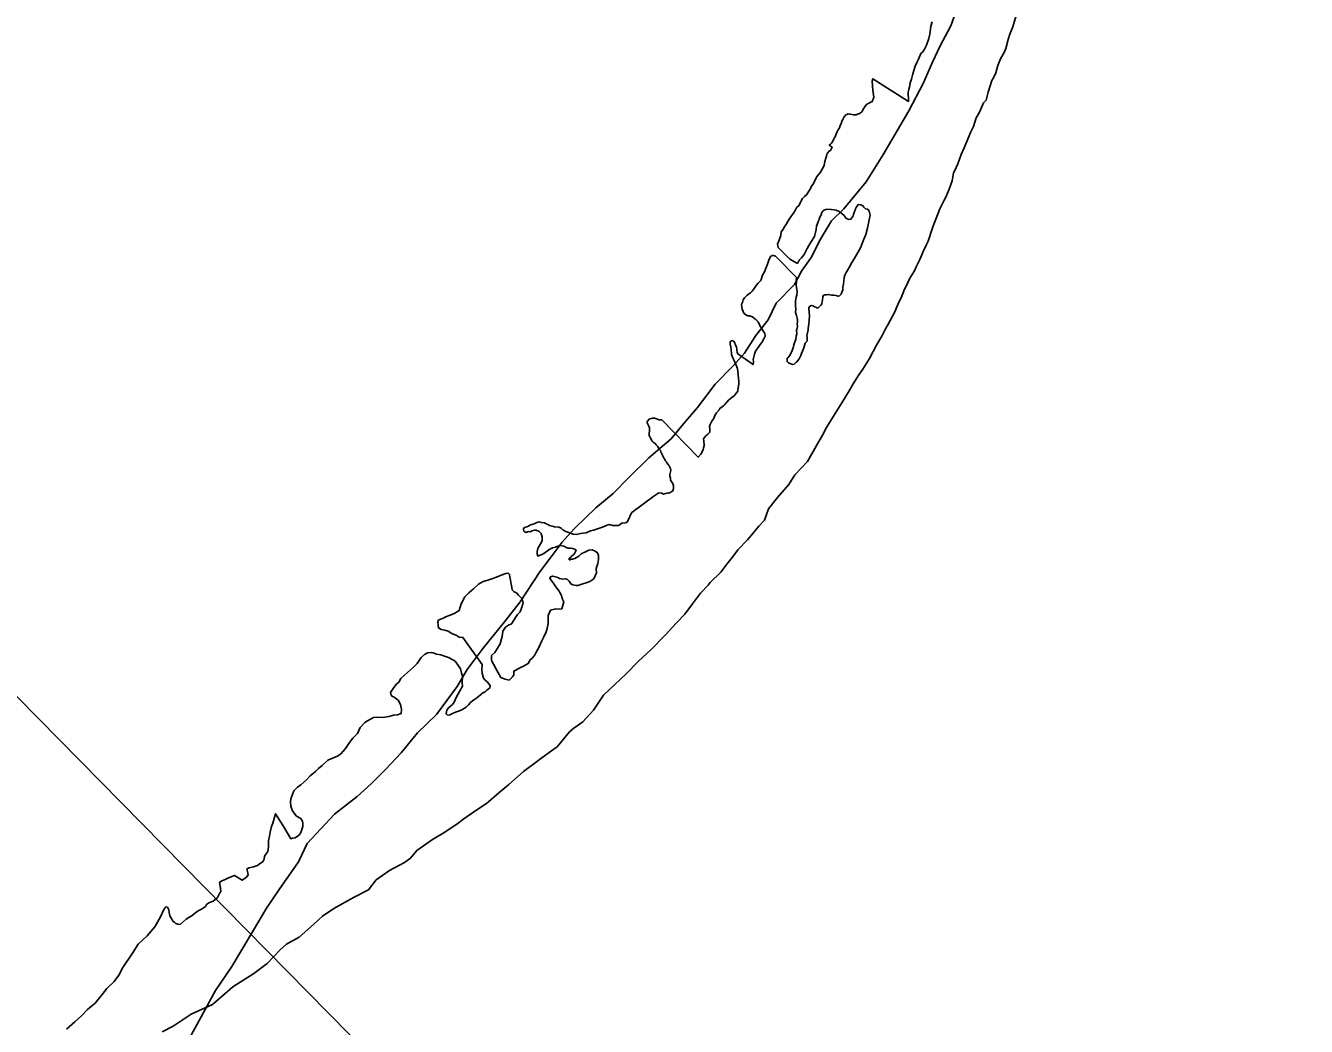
# Model space of a CAD drawing. Extents: x 31699 to 244310, y -8841 to 11474.
# Drawn here: x 102106 to 102656, y 1093 to 1522 of the extents above; entities that cross this region are included whole.
import ezdxf

# ---------------------------------------------------------------- set-up
doc = ezdxf.new("R2010")
doc.units = 0
for name, color, linetype in [('Level 48', 7, 'Continuous'), ('R_Draft', 7, 'Continuous'), ('R_Logo', 7, 'Continuous')]:
    doc.layers.add(name, color=color, linetype=linetype)

msp = doc.modelspace()

# ---------------------------------------------------------------- linework, layer by layer
at = {"layer": 'Level 48'}
msp.add_line((100000.09, 3366.76), (102655.5, 673.93), dxfattribs=at)
at = {"layer": 'R_Draft'}
for points in [[(102531.77, 1529.29), (102529.64, 1521.89), (102528.39, 1518.85), (102527.66, 1516.56), (102526.63, 1512.67), (102526, 1511.18), (102524.93, 1509.22), (102524.29, 1508.2), (102523.16, 1505.43), (102522.25, 1502.2), (102521.31, 1500.11), (102520.61, 1498.89), (102519.01, 1493.91), (102518.11, 1490.48), (102517.07, 1489.32), (102515.38, 1485.4), (102513.85, 1482.96), (102512.68, 1479.26), (102511.49, 1476.69), (102509.93, 1472.77), (102508.74, 1470.07), (102507.49, 1467.17), (102506.06, 1463.19), (102504.68, 1460.29), (102504.17, 1459.34), (102503.53, 1455.92), (102502.36, 1452.42), (102500.85, 1448.97), (102500.22, 1447.62), (102498.26, 1443.96), (102497.58, 1442.08), (102495.27, 1436.27), (102493.24, 1430.01), (102492.61, 1428.66), (102491.16, 1425.62), (102490.61, 1424.14), (102489.66, 1422.24), (102488.14, 1419.13), (102487.39, 1417.31), (102486.18, 1415.41), (102485.16, 1413.58), (102484.35, 1411.69), (102483.21, 1409.45), (102481.65, 1405.74), (102480.64, 1403.65), (102478.94, 1399.8), (102475.97, 1394.18), (102474.95, 1392.55), (102473.37, 1389.37), (102471.14, 1385.44), (102468.1, 1379.82), (102465.23, 1375.13), (102463.56, 1372.82), (102461.07, 1368.88), (102459.42, 1365.9), (102456.29, 1360.81), (102452.72, 1355.11), (102449.65, 1350.16), (102447.94, 1346.97), (102445.27, 1342.23), (102441.52, 1335.66), (102436.09, 1329.84), (102433.47, 1325.76), (102428.69, 1320.16), (102424.75, 1315.38), (102423.15, 1310.53), (102420.63, 1307.93), (102417.41, 1303.91), (102415.79, 1302.06), (102411.65, 1297.75), (102409.78, 1295.23), (102406.95, 1291.55), (102404.38, 1288.21), (102399.84, 1283.68), (102399, 1282.66), (102395.7, 1279.16), (102392.29, 1274.67), (102388.88, 1270.17)], [(102494.94, 1524.03), (102494.46, 1522.21), (102494.36, 1520.94), (102494.02, 1518.8), (102493.54, 1516.92), (102492.55, 1514.15), (102491.73, 1512.4), (102490.83, 1511.1), (102490.18, 1510.48), (102489.18, 1508.12), (102488.55, 1506.9), (102487.73, 1505.15), (102487.18, 1503.26), (102486.64, 1501.18), (102486.09, 1499.5), (102485.53, 1497.88), (102485.24, 1496.14)], [(102485.24, 1496.14), (102485.01, 1495.06), (102484.77, 1493.92), (102484.68, 1492.52), (102484.83, 1491.79), (102484.79, 1490.79), (102484.81, 1489.99), (102469.62, 1499.72), (102469.32, 1498.65), (102469.63, 1494.78), (102470.04, 1491.79), (102469.23, 1489.77), (102468.77, 1489.62), (102467.72, 1489.06), (102467.06, 1488.77), (102466.41, 1488.09), (102466.28, 1487.95), (102465.07, 1486.12), (102465.07, 1485.98), (102464.69, 1485.37), (102464.3, 1485.03), (102463.84, 1484.75), (102463.57, 1484.68), (102463.24, 1484.6), (102462.39, 1484.18), (102461.46, 1484.15), (102461.25, 1484.21), (102460.65, 1484.33), (102459.98, 1484.45), (102459.58, 1484.5), (102458.98, 1484.62), (102458.45, 1484.4), (102458.05, 1484.26), (102457.6, 1483.71), (102457.47, 1483.64), (102456.65, 1482.15), (102456.46, 1481.75), (102456.02, 1480.54), (102455.4, 1479.18), (102455.4, 1479.12), (102455.08, 1478.37), (102454.57, 1477.63), (102453.94, 1476.41), (102453.38, 1474.86), (102453, 1474.18), (102452.75, 1473.71), (102452.24, 1472.69), (102451.99, 1472.22), (102451.34, 1471.67), (102450.88, 1471.25), (102452.17, 1470.29), (102451.34, 1469), (102450.95, 1468.85), (102450.05, 1467.69), (102449.8, 1467.09), (102449.37, 1465.61), (102448.94, 1464.19), (102448.65, 1462.58), (102448.09, 1461.37), (102447.9, 1460.9), (102447.13, 1459.67), (102446.49, 1458.86), (102445.52, 1457.76), (102445.2, 1457.15), (102444.14, 1454.72), (102443.36, 1453.83), (102442.35, 1451.94), (102441.14, 1449.9), (102440.22, 1449.21), (102439.38, 1448.32), (102438.49, 1446.76), (102437.8, 1445.27), (102437.02, 1444.65), (102436.19, 1443.16), (102435.56, 1442.08), (102434.72, 1440.92), (102433.69, 1439.49), (102432.55, 1437.52), (102431.59, 1436.03), (102431.28, 1435.29), (102430.31, 1434.13), (102430.09, 1432.52), (102429.53, 1430.97), (102428.72, 1428.81), (102429.03, 1427.42), (102433.9, 1422.34), (102437.21, 1420.56), (102437.9, 1421.99), (102439.01, 1422.95), (102440.1, 1424.38), (102441.36, 1426.95), (102442.13, 1428.17), (102443.21, 1430), (102444.55, 1432.11), (102445.04, 1433.79), (102445.21, 1435.13), (102445.37, 1436.47), (102446.12, 1438.29), (102446.18, 1438.56), (102446.56, 1439.3), (102446.86, 1440.31)], [(102446.86, 1440.31), (102447.49, 1441.6), (102447.49, 1441.66), (102447.61, 1442.2), (102448.32, 1443.09), (102448.51, 1443.29), (102449.44, 1443.58), (102450.3, 1443.74), (102451.7, 1443.71), (102453.04, 1443.48), (102453.77, 1443.37), (102455.12, 1442.8), (102456.28, 1441.97), (102457.37, 1440.86), (102457.79, 1440.14), (102459.15, 1439.37), (102460.14, 1439.53), (102461.1, 1440.96), (102461.22, 1441.5), (102461.53, 1442.37), (102461.65, 1442.78), (102462.09, 1443.66), (102462.03, 1443.66), (102462.34, 1444.27), (102462.47, 1444.47), (102463.3, 1445.83), (102464.44, 1445.59), (102465.31, 1445.28), (102465.66, 1444.69), (102466.42, 1443.91), (102467.35, 1443.73), (102468.04, 1442.88), (102468.42, 1441.23), (102467.94, 1439.21), (102467.31, 1435.66), (102466.52, 1432.9), (102465.77, 1430.88), (102465.02, 1429.05), (102464.34, 1427.17), (102463.13, 1425.2), (102461.6, 1422.49), (102460.58, 1420.86), (102459.57, 1419.03), (102458.42, 1417.13), (102458.17, 1416.59), (102457.53, 1415.44), (102457.29, 1414.56), (102456.97, 1411.62), (102456.67, 1410.41), (102456.71, 1409.14), (102456.33, 1408.26), (102456.02, 1407.39), (102455.37, 1406.77), (102455.24, 1406.7), (102454.58, 1406.48), (102453.77, 1406.73), (102452.84, 1406.9), (102451.77, 1406.94), (102450.43, 1407.24), (102449.63, 1407.08), (102448.97, 1407.07), (102448.44, 1406.85), (102448.19, 1406.18), (102448.03, 1404.97), (102447.67, 1403.23), (102447.29, 1402.62), (102446.71, 1402), (102446.19, 1401.45), (102445.66, 1401.37), (102445.59, 1401.5), (102445.05, 1401.75), (102444.51, 1401.94), (102443.97, 1402.33), (102443.36, 1402.51), (102442.7, 1402.29), (102442.13, 1401.48), (102442.32, 1399.41), (102442.35, 1398.21), (102442.27, 1396.01), (102442.11, 1394.67), (102441.9, 1392.59), (102441.85, 1392.13), (102441.55, 1390.72), (102441.32, 1389.51), (102441.4, 1388.84), (102441.44, 1387.64), (102441.32, 1387.11), (102440.54, 1386.28), (102439.99, 1384.4), (102439.37, 1382.85), (102438.99, 1381.97), (102438.62, 1381.09), (102437.99, 1379.61), (102436.9, 1378.31), (102436.63, 1378.17), (102435.86, 1377.28), (102435.12, 1377.26), (102434.39, 1377.44), (102433.37, 1377.95), (102432.76, 1378.47), (102432.85, 1379.94)], [(102432.85, 1379.94), (102433.51, 1380.42), (102433.89, 1380.97), (102434.4, 1381.91), (102434.96, 1383.13), (102435.33, 1384.28), (102435.63, 1385.68), (102436.5, 1388.04), (102436.73, 1389.32), (102436.97, 1390.33), (102436.86, 1391.79), (102436.91, 1392.26), (102437.28, 1393.54), (102437.18, 1394.6), (102437.29, 1395.54), (102437.27, 1396.41), (102437.05, 1397), (102436.82, 1398.2), (102436.45, 1399.45), (102436.47, 1401.12), (102436.37, 1402.32), (102436.34, 1403.46), (102436.38, 1404.53), (102436.45, 1404.53), (102436.67, 1406.13), (102436.92, 1406.88), (102437.13, 1408.68), (102436.99, 1409.15), (102436.76, 1410.27), (102436.66, 1411.41), (102436.76, 1412.48), (102436.67, 1413.28), (102436.91, 1414.35), (102427.87, 1423.58), (102427.33, 1423.77), (102426.99, 1423.89), (102426.52, 1423.95), (102425.87, 1423.6), (102425.1, 1422.31), (102424.36, 1420.22), (102423.87, 1418.8), (102423.05, 1416.85), (102422.29, 1415.43), (102421.61, 1413.67), (102421.36, 1413.06), (102420.38, 1412.1), (102419.55, 1411.01), (102418.72, 1409.79), (102417.75, 1408.63), (102417.03, 1407.94), (102415.66, 1406.97), (102414.5, 1405.74), (102413.92, 1404.86), (102413.62, 1403.71), (102413.24, 1402.9), (102413.34, 1401.77), (102413.56, 1400.98), (102413.99, 1399.92), (102414.21, 1399.26), (102415.09, 1398.48), (102415.97, 1398.1), (102416.64, 1398.05), (102417.91, 1397.69), (102418.94, 1396.78), (102419.41, 1396.53), (102420.37, 1395.42), (102421.08, 1393.9), (102421.15, 1393.77), (102421.57, 1393.25), (102421.99, 1392.46), (102422.41, 1391.74), (102423.31, 1390.49), (102423.34, 1389.29), (102422.77, 1388.14), (102421.94, 1386.65), (102421.3, 1385.83), (102420.73, 1384.88), (102419.7, 1383.52), (102419.25, 1382.91), (102418.75, 1381.69), (102418.7, 1381.02), (102418.33, 1379.95), (102418.28, 1379.41), (102418.37, 1378.48), (102418.21, 1377.14), (102411.69, 1381.77), (102411.33, 1382.43), (102411.24, 1383.29), (102411.23, 1383.83), (102411.07, 1384.69), (102410.65, 1385.61), (102410.58, 1385.81), (102410.36, 1386.54), (102409.87, 1387.13), (102409.6, 1387.32), (102409.07, 1387.44), (102408.93, 1387.37), (102408.54, 1387.09), (102408.42, 1386.76), (102408.37, 1385.95), (102408.61, 1384.62)], [(102408.61, 1384.62), (102408.76, 1383.83), (102408.96, 1381.43), (102409.47, 1380.11), (102410.1, 1378.93), (102410.89, 1376.88), (102411.52, 1375.49), (102411.69, 1374.16), (102411.74, 1372.63), (102412.07, 1369.97), (102412.03, 1368.97), (102411.71, 1366.22), (102411.65, 1365.82), (102411.14, 1365.07), (102410.04, 1363.77), (102409.13, 1363.08), (102407.76, 1362.04), (102406.02, 1359.93), (102405.5, 1359.51), (102404, 1358.34), (102403.61, 1357.73), (102402.58, 1356.43), (102402.13, 1355.82), (102401.56, 1354.74), (102401.51, 1354.27), (102400.55, 1352.97), (102399.79, 1351.42), (102399.48, 1350.61), (102399.7, 1349.68), (102399.68, 1348.15), (102398.84, 1347.32), (102397.79, 1346.43), (102396.96, 1345.4), (102397.05, 1344.54), (102397.24, 1342.47), (102396.93, 1341.53), (102396.75, 1340.59), (102395.74, 1338.76), (102394.71, 1337.47), (102379.02, 1353.46), (102377.95, 1353.5), (102376.4, 1353.99), (102375.93, 1354.18), (102375.07, 1354.16), (102374.67, 1354.08), (102373.81, 1353.86), (102372.84, 1352.7), (102372.79, 1352.23), (102373.21, 1351.3), (102373.7, 1350.52), (102373.78, 1350.12), (102373.75, 1348.72), (102373.64, 1347.71), (102373.67, 1346.65), (102374.02, 1346.05), (102374.37, 1345.53), (102374.73, 1344.54), (102375.41, 1343.89), (102376.16, 1343.31), (102376.71, 1342.79), (102377.19, 1342.13), (102377.96, 1340.95), (102378.51, 1340.3), (102378.66, 1339.77), (102379.22, 1338.59), (102379.5, 1338.06), (102379.71, 1337.73), (102380, 1337.07), (102380.2, 1336.74), (102380.34, 1336.48), (102380.49, 1336.08), (102380.9, 1335.63), (102381.04, 1335.43), (102381.25, 1335.04), (102381.73, 1334.38), (102382.08, 1334.06), (102382.72, 1332.61), (102382.87, 1331.81), (102382.45, 1330.06), (102382.54, 1329.33), (102382.76, 1328.54), (102382.85, 1327.6), (102383.34, 1326.75), (102383.76, 1326.16), (102384.05, 1325.23), (102384.01, 1324.1), (102383.78, 1323.02), (102383.12, 1322.67), (102382.2, 1322.05), (102381.73, 1322.17), (102379.75, 1321.58), (102379.07, 1322.03), (102377.8, 1322.2), (102375.58, 1320.73), (102366.18, 1313.74), (102365.29, 1312.12), (102365.17, 1311.65), (102364.03, 1309.48), (102363.43, 1309.26), (102362.24, 1309.16), (102361.7, 1309.15)], [(102361.7, 1309.15), (102361.45, 1308.74), (102360.46, 1308.25), (102360.13, 1308.17), (102359.53, 1308.16), (102358.87, 1308.21), (102358.06, 1308.25), (102356.66, 1308.61), (102355.6, 1308.39), (102353.56, 1307.46), (102351.97, 1306.89), (102349.79, 1306.16), (102348.54, 1305.86), (102346.69, 1305.01), (102345.17, 1304.9), (102344.17, 1304.74), (102342.38, 1304.36), (102341.11, 1304.46), (102339.7, 1304.95), (102338.76, 1305.26), (102337.89, 1305.57), (102336.6, 1306.34), (102335.85, 1307.05), (102334.9, 1307.43), (102333.03, 1307.65), (102332.03, 1307.89), (102330.88, 1308.25), (102330.14, 1308.57), (102329.53, 1308.89), (102328.99, 1309.14), (102328.72, 1309.33), (102327.25, 1309.49), (102327.25, 1309.56), (102327.12, 1309.62), (102326.51, 1309.74), (102325.06, 1309.37), (102325, 1309.23), (102324.14, 1308.87), (102323.48, 1308.66), (102322.75, 1308.44), (102321.83, 1307.94), (102321.17, 1307.66), (102320.05, 1307.3), (102319.81, 1306.56), (102319.83, 1305.82), (102320.71, 1305.24), (102321.83, 1305.61), (102322.7, 1305.5), (102323.35, 1305.92), (102324.48, 1306.21), (102325.21, 1306.17), (102326.49, 1305.67), (102327.38, 1304.76), (102327.82, 1303.23), (102327.8, 1301.56), (102327.04, 1300.34), (102325.89, 1298.38), (102325.66, 1297.04), (102325.56, 1296.03), (102325.91, 1295.11), (102327.56, 1295.69), (102328.48, 1296.18), (102330.57, 1297.7), (102332.21, 1298.55), (102333.4, 1298.91), (102335.12, 1299.63), (102337.06, 1299.34), (102338.07, 1298.7), (102338.95, 1298.46), (102340.08, 1298.42), (102340.81, 1298.38), (102341.75, 1298.07), (102342.37, 1297.55), (102341.48, 1295.93), (102340.7, 1295.37), (102340.24, 1294.96), (102339.98, 1294.62), (102339.4, 1294.13), (102339.34, 1293.6), (102339.35, 1293.53), (102339.61, 1293.47), (102339.68, 1293.47), (102340.21, 1293.69), (102340.74, 1293.77), (102341.8, 1294.07), (102343.43, 1295.11), (102344.54, 1296.01), (102346.38, 1296.86), (102347.7, 1297.63), (102349.16, 1297.8), (102350.5, 1297.24), (102351.52, 1296.53), (102351.96, 1295.27), (102351.93, 1293.67), (102351.65, 1291.93), (102350.91, 1289.71), (102351.09, 1287.84), (102349.96, 1285.34), (102348.13, 1284.22), (102346.61, 1283.58), (102345.23, 1283.15)], [(102345.23, 1283.15), (102343.51, 1282.57), (102343.05, 1282.49), (102342.31, 1282.47), (102340.97, 1282.76), (102340.03, 1283.21), (102339.26, 1284.32), (102338.58, 1285.1), (102337.77, 1285.28), (102336.57, 1285.25), (102335.17, 1285.41), (102334.76, 1285.73), (102334.02, 1286.05), (102332.81, 1286.35), (102332.21, 1286.47), (102331.29, 1286.11), (102330.97, 1285.43), (102332.42, 1283.54), (102333.26, 1282.36), (102334.85, 1280.13), (102335.55, 1279.01), (102336.04, 1278.09), (102336.25, 1277.5), (102336.54, 1276.57), (102336.98, 1275.45), (102336.12, 1272.42), (102334.99, 1272.39), (102333.66, 1272.42), (102331.28, 1271.83), (102330.27, 1269.66), (102330.35, 1269.06), (102330.3, 1266.19), (102329.89, 1263.98), (102329.53, 1262.57), (102328.33, 1260.13), (102327.45, 1258.44), (102326.51, 1256.21), (102325.05, 1253.57), (102324.48, 1252.49), (102324.41, 1252.42), (102323.51, 1251.33), (102322.66, 1250.64), (102321.77, 1249.01), (102319.81, 1247.89), (102318.23, 1247.12), (102316.52, 1246.2), (102315.6, 1245.78), (102315.64, 1244.18), (102315, 1243.29), (102313.57, 1241.92), (102311.83, 1242.27), (102310.01, 1243.02), (102308.69, 1245.26), (102307.84, 1246.9), (102306.93, 1248.68), (102306.23, 1250), (102306.07, 1250.79), (102306.09, 1252.53), (102307.39, 1253.76), (102308.22, 1254.86), (102309.69, 1257.43), (102310.36, 1259.65), (102310.53, 1260.66), (102310.77, 1261.6), (102310.87, 1262.87), (102312.02, 1264.63), (102313.27, 1265.4), (102314.65, 1266.04), (102315.6, 1267.6), (102316.63, 1269.23), (102317.14, 1269.98), (102318.37, 1271.15), (102318.93, 1272.7), (102319.67, 1274.98), (102319.22, 1276.71), (102318.4, 1277.42), (102317.58, 1278.33), (102316.68, 1279.38), (102315.68, 1279.68), (102314.85, 1280.66), (102314.53, 1282.52), (102314.52, 1282.99), (102314.14, 1284.78), (102314.05, 1285.51), (102313.9, 1286.17), (102313.81, 1286.97), (102313.8, 1287.24), (102313.19, 1287.82), (102312.13, 1287.66), (102310.22, 1286.88), (102308.17, 1286.09), (102305.67, 1285.15), (102304.02, 1284.57), (102302.43, 1284.2), (102300.46, 1283.01), (102298.25, 1281.08), (102296.36, 1279.36), (102294.55, 1277.65), (102293.03, 1274.54), (102292.11, 1271.77), (102290.27, 1270.66)], [(102388.88, 1270.17), (102385.38, 1266.47), (102380.47, 1261.13), (102374.57, 1255.04), (102369.04, 1250.08), (102363.67, 1244.47), (102354.25, 1235.67), (102353.99, 1235.46), (102349.83, 1229.08), (102345.17, 1224.01), (102341.38, 1221.38), (102339.49, 1219.72), (102334.14, 1213.37), (102331.26, 1211.29), (102327.08, 1208.18), (102319.77, 1202.71), (102313.46, 1197.13), (102309.16, 1193.55), (102303.83, 1189), (102298.92, 1185.73), (102294.15, 1182.4), (102291.66, 1180.6), (102286.04, 1176.77), (102280.66, 1173.63), (102274, 1168.91), (102271.29, 1165.63), (102268.67, 1163.69), (102262.31, 1160.25), (102256.55, 1156.29), (102253.27, 1152.07), (102247.16, 1148.9), (102238.43, 1143.99), (102233.53, 1140.66), (102229.76, 1137.35), (102223.58, 1131.78), (102218.06, 1128.76), (102215.27, 1126.09), (102209.77, 1120.4), (102204.09, 1116.17), (102195.12, 1110.39), (102192.84, 1108.46), (102186.39, 1102.89), (102177.18, 1098.77), (102173.39, 1096.13), (102169.46, 1093.62), (102164.8, 1091.09)], [(102290.27, 1270.66), (102288.76, 1269.82), (102286.25, 1269.01), (102285.67, 1268.6), (102284.94, 1268.38), (102283.49, 1267.74), (102282.98, 1266.99), (102283.09, 1265.39), (102283.25, 1264.26), (102284.47, 1263.56), (102286.01, 1263.27), (102287.42, 1262.84), (102288.98, 1261.95), (102289.99, 1261.44), (102290.86, 1261.2), (102292.22, 1260.3), (102293.76, 1260.21), (102302, 1248.61), (102301.86, 1246.34), (102302.03, 1244.88), (102302.63, 1242.76), (102303.11, 1242.04), (102304.27, 1241), (102305.44, 1239.63), (102305.34, 1238.56), (102303.9, 1237.39), (102303.25, 1236.9), (102302.33, 1236.41), (102301.36, 1235.58), (102300.25, 1234.69), (102298.68, 1233.64), (102297.96, 1233.16), (102297.05, 1232.33), (102296.21, 1231.31), (102295.17, 1230.34), (102293.01, 1229.09), (102291.82, 1228.59), (102290.56, 1228.22), (102289.31, 1227.65), (102288.4, 1227.16), (102287.94, 1226.88), (102287.07, 1226.99), (102286.66, 1227.31), (102286.58, 1227.64), (102286.88, 1229.05), (102287.58, 1230.01), (102289.34, 1231.46), (102289.98, 1232.41), (102290.93, 1234.44), (102292.32, 1237.01), (102293.59, 1239.38), (102293.48, 1240.91), (102293.54, 1243.58), (102293.11, 1244.9), (102292.66, 1246.76), (102291.89, 1248.01), (102290.44, 1249.97), (102289.42, 1250.61), (102287.53, 1251.56), (102285.85, 1252.18), (102284.3, 1252.68), (102282.5, 1252.96), (102281.01, 1253.59), (102280.07, 1253.76), (102278.55, 1253.66), (102277.23, 1252.95), (102275.87, 1251.58), (102274.14, 1249), (102272.52, 1247.49), (102269.98, 1245.15), (102268.75, 1244.05), (102267.19, 1242.61), (102266.23, 1241.05), (102265.13, 1240.08), (102264.1, 1238.79), (102262.76, 1236.61), (102262.84, 1235.88), (102263.33, 1235.09), (102264.28, 1234.59), (102265.98, 1233.3), (102267.03, 1231.46), (102267.42, 1229.33), (102267.27, 1227.59), (102265.68, 1227.02), (102263.95, 1226.9), (102261.97, 1226.32), (102259.38, 1225.91), (102256.91, 1226.05), (102255.39, 1225.94), (102252.89, 1224.47), (102251.65, 1223.7), (102249.71, 1221.58), (102248.51, 1219.08), (102246.57, 1216.96), (102245.15, 1215.19), (102243.43, 1212.6), (102241.35, 1210.34), (102239.92, 1209.24), (102235.9, 1207.6), (102233.43, 1205.33), (102231.87, 1204.02)], [(102231.87, 1204.02), (102230.57, 1202.71), (102228.29, 1200.92), (102226.67, 1199.2), (102224.26, 1197.07), (102222.89, 1196.03), (102221.2, 1194.45), (102220.33, 1192.09), (102219.96, 1191.02), (102219.87, 1189.75), (102219.99, 1187.81), (102220.64, 1185.9), (102221.88, 1184.26), (102222.43, 1183.61), (102224.19, 1182.65), (102224.61, 1181.93), (102225.02, 1181.41), (102225.05, 1180.47), (102225.15, 1179.14), (102224.22, 1176.58), (102223.59, 1175.5), (102222.41, 1174.66), (102221.89, 1174.25), (102220.69, 1174.15), (102219.96, 1173.93), (102216.68, 1179.38), (102213.41, 1184.63), (102212.19, 1180.53), (102211.69, 1179.18), (102211.16, 1176.76), (102210.87, 1175.02), (102210.33, 1173), (102210.4, 1170.47), (102210.06, 1168.39), (102208.71, 1166.49), (102208.48, 1165.21), (102207.91, 1164), (102206.93, 1163.37), (102205.69, 1162.4), (102203.97, 1161.82), (102202.05, 1161.5), (102201.13, 1161.01), (102201.58, 1159.29), (102201.73, 1158.42), (102200.96, 1157.47), (102199.92, 1156.71), (102199.13, 1156.09), (102195.81, 1158.2), (102195.15, 1157.85), (102193.17, 1157.19), (102191.47, 1156.28), (102190.34, 1155.92), (102189.3, 1155.22), (102189.77, 1152.7), (102190.01, 1151.23), (102189.55, 1150.76), (102188.54, 1148.79), (102186.65, 1147.14), (102185.07, 1146.63), (102183.76, 1145.66), (102183.32, 1144.85), (102182.53, 1144.29), (102181.68, 1143.67), (102180.57, 1143.11), (102179.32, 1142.41), (102177.63, 1141.02), (102176.18, 1140.19), (102175.07, 1139.42), (102172.47, 1137.22), (102171.53, 1137.32), (102170.66, 1137.63), (102170.05, 1138.08), (102169.44, 1138.47), (102168.52, 1140.18), (102168.04, 1140.9), (102167.73, 1142.23), (102167.7, 1143.49), (102167, 1144.61), (102166.4, 1144.73), (102165.5, 1143.64), (102163.86, 1140.19), (102161.64, 1136.19), (102158.28, 1132.36), (102154.45, 1128.66), (102152.08, 1124.92), (102147.92, 1118.74), (102146.15, 1115.49), (102144.16, 1112.76), (102141.04, 1109.68), (102139.05, 1107.09), (102136.08, 1103.47), (102132.83, 1100.71), (102130.24, 1097.97), (102127.31, 1095.42), (102123.79, 1092.33)]]:
    msp.add_lwpolyline(points, dxfattribs=at)
at = {"layer": 'R_Logo'}
for points in [[(102506.45, 1532.01), (102503.05, 1522.31), (102498.42, 1513.84), (102495.15, 1506.81), (102491.13, 1497.7), (102484.99, 1485.92), (102480.09, 1477.58), (102473.92, 1466.93), (102466.7, 1455.53), (102457.16, 1443.86), (102451.9, 1438.85), (102447.19, 1430.91), (102443.13, 1423.13), (102438.97, 1417.21), (102435.92, 1411.52), (102428.15, 1403.5), (102424.74, 1396.4), (102419.33, 1389.65), (102414.47, 1382.11), (102409.69, 1376.65), (102401.98, 1368.7), (102394.39, 1358.75), (102388.39, 1351.71), (102383.1, 1345.36), (102373.53, 1337.23), (102364.97, 1328.73), (102358.22, 1321.94), (102350.73, 1315.8), (102341.78, 1307.08), (102340.09, 1305.23)], [(102340.09, 1305.23), (102336.28, 1300.99), (102331.97, 1295.34), (102326.76, 1288.39), (102318.32, 1275.42), (102311.56, 1266.82), (102302.41, 1255.57), (102295.53, 1246.51), (102291.27, 1239.12), (102282.46, 1227.2), (102274.29, 1219.31), (102267.33, 1210.71), (102260.59, 1203.59), (102254.43, 1197.48), (102248.38, 1191.98), (102238.73, 1184.38), (102227.02, 1171.85), (102223.3, 1164.01), (102214.9, 1152.17), (102209.58, 1144.22), (102203.98, 1134.79), (102198.18, 1125.09), (102194.61, 1119.19), (102187.63, 1108.79), (102181.54, 1097.55), (102173.73, 1083.46)]]:
    msp.add_lwpolyline(points, dxfattribs=at)

doc.saveas('drawing.dxf')
